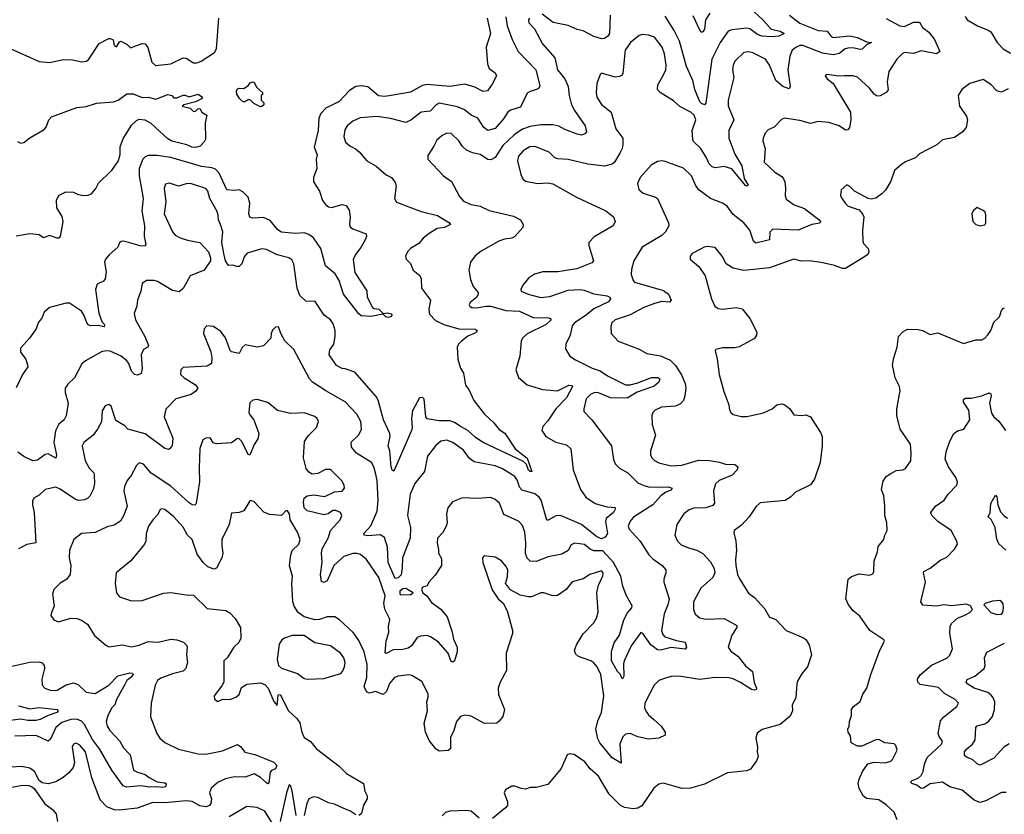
# Model space of a CAD drawing. Extents: x 2133461 to 2293071, y 753526 to 916327.
# Tile 283 of 459: x 2206947 to 2213443, y 870263 to 875506. Entities that reach past the tile are written whole.
import ezdxf

# ---------------------------------------------------------------- set-up
doc = ezdxf.new("R2010")
doc.units = 0

msp = doc.modelspace()

# ---------------------------------------------------------------- linework, layer by layer
at = {"layer": '0CON10XD'}
for points in [[(2211764.5, 875585), (2211852.7, 875502.7), (2211904.2, 875444.2), (2211965, 875429.6), (2211991.2, 875415), (2211955, 875397.1), (2211905, 875392.9), (2211845, 875397.6), (2211815, 875409.2), (2211765, 875444.7), (2211745, 875450.7), (2211645, 875438.9), (2211620.9, 875429.1), (2211569.6, 875355), (2211514.1, 875245), (2211474.1, 874955.9), (2211465, 874943.3), (2211445, 874952), (2211435, 874964.6), (2211400.6, 875045), (2211387.6, 875105), (2211347.1, 875197.1), (2211299.6, 875365), (2211265.2, 875435.2), (2211205, 875529.5)], [(2206885, 875316), (2207075, 875230), (2207145, 875224), (2207237, 875243), (2207295, 875242), (2207358.3, 875228.3), (2207387.7, 875232.3), (2207403.3, 875245), (2207472.3, 875347.7), (2207535, 875382.5), (2207545, 875382.5), (2207563, 875373), (2207570, 875335), (2207585, 875327.5), (2207605, 875360), (2207615, 875363.3), (2207654.3, 875344.3), (2207679.3, 875319.3), (2207755, 875348.8), (2207775, 875346.2), (2207792.9, 875322.9), (2207819.2, 875225), (2207843.4, 875203.4), (2207945, 875214.4), (2208025, 875254.2), (2208045, 875251.4), (2208095, 875222.1), (2208115, 875221.2), (2208145, 875232.1), (2208231.7, 875288.3), (2208245, 875313.8), (2208261.2, 875515)], [(2210030.6, 875515), (2210053.3, 875415), (2210025.3, 875325), (2210032.7, 875215), (2210044.2, 875184.2), (2210084.2, 875155), (2210094, 875135), (2210065, 875080), (2210033, 875037), (2210005, 875032.2), (2209950.5, 875060.5), (2209885, 875080.3), (2209785.8, 875064.2), (2209635, 875078.6), (2209605, 875071.2), (2209525, 875027.9), (2209384.4, 875004.4), (2209355, 874999.6), (2209315, 875002.7), (2209245, 875062.7), (2209205, 875069.7), (2209165, 875065.3), (2209122.3, 875037.7), (2209054.1, 874965.9), (2208968.2, 874921.8), (2208933.8, 874886.2), (2208920.4, 874855), (2208916.5, 874775), (2208890.8, 874665), (2208909.4, 874615), (2208903.3, 874585), (2208906.9, 874525), (2208886, 874465), (2208886, 874435), (2208924.4, 874374.4), (2208945, 874313.8), (2208967.5, 874285), (2208985, 874271.9), (2209005, 874266.9), (2209075, 874285.8), (2209100.5, 874280.5), (2209120, 874250), (2209126.8, 874203.2), (2209122.5, 874155), (2209128.3, 874138.3), (2209145, 874125.6), (2209232.3, 874092.3), (2209234.4, 874075), (2209226.9, 874053.1), (2209198, 874002), (2209163.1, 873956.9), (2209146.6, 873923.4), (2209158.7, 873838.7), (2209236.8, 873716.8), (2209240.6, 873675), (2209275, 873607.5), (2209285, 873600), (2209316.7, 873595), (2209345, 873567.5), (2209375, 873572.5), (2209400, 873565), (2209402.5, 873555), (2209396.7, 873545), (2209378.3, 873541.7), (2209364, 873545), (2209345, 873562.5), (2209265, 873548.2), (2209200.9, 873550.9), (2209185, 873564), (2209083.1, 873695), (2209055.2, 873785), (2209029.2, 873829.2), (2208965, 873882), (2208935.1, 873995.1), (2208885, 874067.5), (2208855, 874089.2), (2208825, 874098.6), (2208765, 874095.9), (2208675, 874103.9), (2208650.1, 874120.1), (2208600.3, 874180.3), (2208555, 874201), (2208485.5, 874195.5), (2208465, 874203.8), (2208459.5, 874225), (2208464.6, 874294.6), (2208454.4, 874334.4), (2208419.1, 874369.1), (2208395, 874384), (2208365, 874378.8), (2208315, 874382.9), (2208264, 874494), (2208240, 874520), (2208215, 874529.1), (2208146.8, 874536.8), (2207945, 874597.5), (2207855, 874609.6), (2207795, 874610.6), (2207775, 874601.4), (2207759.4, 874585), (2207735.4, 874525), (2207735.4, 874475), (2207760.9, 874325), (2207753.8, 874245), (2207771.2, 874145), (2207768, 874075), (2207780, 874025), (2207775, 874012), (2207742.7, 874012.7), (2207635, 874044.3), (2207617, 874043), (2207606.8, 874033.2), (2207595, 874003.8), (2207538, 873955), (2207513.8, 873925), (2207507.5, 873905), (2207517.3, 873842.7), (2207510.8, 873795), (2207499.7, 873780.3), (2207459.3, 873760.7), (2207446.4, 873725), (2207468.8, 873568.8), (2207490, 873515), (2207506.7, 873495), (2207505, 873478.8), (2207467, 873487), (2207415, 873485.8), (2207401.7, 873491.7), (2207390.3, 873505), (2207372.3, 873555), (2207355, 873583.3), (2207275, 873634.6), (2207253.3, 873635), (2207145, 873606), (2207108, 873575), (2207095, 873540), (2207069.2, 873505), (2207056, 873465), (2207012.9, 873405), (2206952.3, 873337.7), (2206952.1, 873312.1), (2206988, 873265), (2206999.5, 873229.5), (2207001.2, 873215), (2206966.2, 873165), (2206924.2, 873075.8)], [(2210153.8, 875525), (2210163.8, 875465), (2210196.5, 875375), (2210235.7, 875295), (2210353.6, 875175), (2210378.2, 875071.8), (2210374.6, 875055.4), (2210363.3, 875046.7), (2210315, 875032.7), (2210295, 875020), (2210252.1, 874927.9), (2210185, 874909.5), (2210165, 874893.1), (2210139.1, 874850.9), (2210085, 874787.7), (2210035, 874774.5), (2210010, 874795), (2209969.4, 874855), (2209925, 874876.9), (2209882.1, 874912.1), (2209835, 874930), (2209715, 874955.5), (2209695, 874944.4), (2209655, 874902.7), (2209595, 874896.2), (2209528, 874842), (2209495, 874827.1), (2209393.6, 874853.6), (2209305, 874867.2), (2209192.6, 874857.4), (2209145, 874837.1), (2209107.1, 874805), (2209091.8, 874778.2), (2209085.4, 874734.6), (2209097.5, 874697.5), (2209125, 874672.5), (2209163.7, 874653.7), (2209186, 874635), (2209238, 874575), (2209298.5, 874538.5), (2209365, 874481.9), (2209400, 874465), (2209425, 874431.2), (2209431.4, 874408.6), (2209420, 874325), (2209432.4, 874302.4), (2209595, 874240), (2209703.4, 874213.4), (2209783.3, 874165), (2209788.8, 874155), (2209749.2, 874135), (2209701.8, 874128.2), (2209648.9, 874095), (2209608.9, 874065), (2209581.6, 874028.4), (2209526.7, 873995), (2209506.4, 873973.6), (2209493.3, 873945), (2209497.5, 873925), (2209525, 873896.7), (2209543.2, 873853.2), (2209587.3, 873817.3), (2209595.5, 873795), (2209599.2, 873735), (2209657.5, 873655), (2209647.5, 873595), (2209651.7, 873561.7), (2209691.1, 873521.1), (2209745, 873494.5), (2209845, 873466.2), (2209955, 873464.2), (2209966, 873455), (2209962, 873445), (2209945.3, 873434.7), (2209905, 873418.6), (2209861.9, 873385), (2209842.9, 873365), (2209834.2, 873345), (2209838, 873265), (2209855.7, 873205.7), (2209875, 873172.5), (2209889.4, 873095), (2209910, 873065), (2209943, 872993), (2210013.6, 872903.6), (2210076.1, 872846.1), (2210111.3, 872801.3), (2210147.9, 872777.9), (2210215.6, 872675), (2210295, 872611.9), (2210326.1, 872523.9), (2210315, 872523.8), (2210305, 872533.3), (2210291.2, 872571.2), (2210270.2, 872590.2), (2210005, 872716.2), (2209955, 872748.2), (2209904.6, 872795), (2209860.1, 872820.1), (2209815, 872847.6), (2209785, 872858.1), (2209715, 872858.8), (2209635, 872872), (2209626.2, 872885), (2209615, 873002.5), (2209605, 873013.8), (2209585, 873011.2), (2209539.5, 872925), (2209532.2, 872875), (2209537.1, 872815), (2209532.2, 872795), (2209415, 872527.5), (2209405, 872533.8), (2209397.5, 872555), (2209390.2, 872660.2), (2209378.6, 872695), (2209390.5, 872755), (2209388.9, 872775), (2209346.8, 872865), (2209313.3, 872995), (2209299.3, 873019.3), (2209159.1, 873179.1), (2209095, 873202.9), (2209075, 873203.5), (2209037.8, 873225), (2208989.6, 873295), (2208993.6, 873326.4), (2209019.5, 873365), (2209029.5, 873415), (2209029.1, 873455), (2209015, 873500), (2208997.1, 873525), (2208956.9, 873556.9), (2208895.8, 873645.8), (2208835, 873649.2), (2208795.6, 873685), (2208778.2, 873735), (2208756, 873895), (2208741.7, 873921.7), (2208723.3, 873935), (2208645, 873954.5), (2208575, 873990.4), (2208545, 873994.6), (2208447.5, 873965), (2208428.8, 873941.2), (2208413.1, 873895), (2208395, 873877.5), (2208377.3, 873877.3), (2208355, 873886.7), (2208325, 873883.3), (2208304.5, 873914.5), (2208293.7, 873963.7), (2208281.1, 874035), (2208287.6, 874105), (2208272.4, 874155), (2208258, 874185), (2208257.7, 874215), (2208249.8, 874239.8), (2208201.5, 874325), (2208188.5, 874375), (2208175, 874391.1), (2208075, 874424.5), (2208045, 874423.5), (2207995, 874407.5), (2207935, 874427.5), (2207910, 874420), (2207900.5, 874395), (2207911.3, 874305), (2207900, 874225), (2207954.4, 874105), (2207972.9, 874085), (2208007, 874067), (2208055, 874050), (2208135, 874035.8), (2208194, 873975), (2208206.2, 873935), (2208206.2, 873915), (2208165, 873852.9), (2208073.1, 873815), (2208025, 873731.2), (2207998.8, 873711.2), (2207955, 873719.2), (2207857.4, 873777.4), (2207835, 873784.2), (2207785, 873785.8), (2207756, 873765), (2207745.8, 873715), (2207724.2, 873655), (2207720, 873615), (2207703, 873567), (2207710.5, 873525), (2207772.2, 873415), (2207798, 873355), (2207792.5, 873345), (2207765, 873330), (2207747.8, 873295), (2207754.6, 873205), (2207748.2, 873171.8), (2207725, 873159.5), (2207704.1, 873164.1), (2207685.7, 873185.7), (2207667.4, 873237.4), (2207654.7, 873254.7), (2207616.5, 873286.5), (2207545, 873318.5), (2207515, 873320.9), (2207486.7, 873313.3), (2207382, 873255), (2207357.5, 873235), (2207308.1, 873141.9), (2207265, 873101.9), (2207248.2, 873075), (2207246.7, 873045), (2207266.4, 872975), (2207255, 872892.5), (2207240, 872865), (2207205, 872838), (2207183.3, 872793.3), (2207172.5, 872715), (2207189.5, 872635), (2207185, 872612), (2207135, 872641.9), (2207115, 872635.8), (2207065, 872599.2), (2207035, 872594.4), (2206975, 872624.3), (2206935, 872652.5)], [(2212664.5, 875514.5), (2212755, 875464.6), (2212785, 875460), (2212845, 875490), (2212885, 875489.2), (2212904.6, 875454.6), (2212945, 875424.2), (2212982, 875375), (2213018.8, 875295), (2212995, 875280), (2212895, 875300), (2212845, 875282.5), (2212785, 875288.5), (2212768.6, 875281.4), (2212735, 875245.7), (2212681.4, 875165), (2212670.8, 875095), (2212678, 875042), (2212664.2, 875025.8), (2212625, 875003.3), (2212605, 875002), (2212585, 875013.8), (2212555, 875054.3), (2212475, 875125.8), (2212445, 875135.8), (2212390, 875135), (2212352.1, 875132.1), (2212275, 875143.3), (2212262.5, 875135), (2212273.8, 875115), (2212313.8, 875083.8), (2212428, 874895), (2212431.2, 874845), (2212421.9, 874795), (2212411.1, 874778.9), (2212395, 874776.7), (2212354.6, 874804.6), (2212285, 874826.5), (2212215, 874833.1), (2212165, 874821.4), (2212095, 874840), (2211994, 874856), (2211973.6, 874846.4), (2211925, 874796.2), (2211885, 874778.8), (2211865, 874756.7), (2211852, 874725), (2211849.2, 874705), (2211865.7, 874655), (2211858, 874565), (2211929.8, 874499.8), (2211975, 874471.4), (2211986.2, 874456.2), (2211994.5, 874435), (2212000, 874395), (2211996.7, 874345), (2212005, 874322.5), (2212058, 874285), (2212125, 874260), (2212221.2, 874185), (2212230, 874175), (2212226.1, 874163.9), (2212174.5, 874155.5), (2212083.4, 874116.6), (2211915.5, 874124.5), (2211895.5, 874104.5), (2211895, 874052.9), (2211805, 874031.3), (2211788.2, 874045), (2211765, 874116.2), (2211726, 874165), (2211655, 874221.2), (2211615, 874275.8), (2211585, 874295.7), (2211505, 874325.6), (2211431.2, 874381.2), (2211409.2, 874409.2), (2211380, 874475), (2211326, 874526), (2211205, 874570), (2211185, 874574.2), (2211155, 874569.2), (2211113, 874547), (2211041.1, 874465), (2211022.9, 874425), (2211032.9, 874385), (2211060.2, 874360.2), (2211142.5, 874335), (2211156, 874325), (2211227.5, 874165), (2211230, 874145), (2211207.5, 874105), (2211185, 874081.4), (2211054.2, 874005), (2210998.6, 873915), (2210982.8, 873857.2), (2210982.2, 873825), (2210994.4, 873785), (2211003.7, 873773.7), (2211195, 873718.8), (2211226.9, 873695), (2211245.5, 873654.5), (2211235, 873642.5), (2211185, 873645.3), (2211135, 873632.5), (2211065, 873606.4), (2210975, 873559.1), (2210875.3, 873524.7), (2210854.7, 873505.3), (2210847.7, 873482.3), (2210850, 873435), (2210895, 873384.3), (2211035, 873331.4), (2211085, 873302.2), (2211175, 873287.3), (2211239.1, 873259.1), (2211273, 873223), (2211313.1, 873163.1), (2211338.2, 873105), (2211342.7, 873075), (2211336.6, 873023.4), (2211326, 872994), (2211307.8, 872972.2), (2211275, 872956.7), (2211181.1, 872948.9), (2211140, 872930), (2211124, 872915), (2211117.5, 872895), (2211120.6, 872835), (2211142.9, 872765), (2211108.7, 872661.3), (2211109.4, 872635), (2211118.1, 872615), (2211135, 872598.1), (2211165, 872582.2), (2211245, 872563.1), (2211315, 872566.7), (2211425, 872599.1), (2211498.1, 872598.1), (2211565, 872587.3), (2211603.3, 872573.3), (2211665, 872570.9), (2211684.5, 872555), (2211681.2, 872535), (2211648.8, 872501.2), (2211562.5, 872465), (2211537.6, 872442.4), (2211523.7, 872396.3), (2211530.6, 872315), (2211520, 872300), (2211474.6, 872285.4), (2211395, 872283.8), (2211365, 872271.8), (2211330, 872245), (2211283.1, 872175), (2211270.6, 872105), (2211286.9, 872065), (2211311.2, 872041.2), (2211360, 872020), (2211415, 872005.4), (2211455, 871983.3), (2211505, 871928), (2211528.9, 871885), (2211534.4, 871855), (2211520, 871825), (2211440.6, 871755), (2211393.6, 871665), (2211393.1, 871615), (2211402.8, 871582.8), (2211435, 871559.4), (2211475, 871550), (2211595, 871555.4), (2211678.9, 871508.9), (2211679.4, 871495), (2211646.4, 871445), (2211620.8, 871365), (2211639.1, 871339.1), (2211685.2, 871305.2), (2211735, 871242.5), (2211782, 871205), (2211792.9, 871132.9), (2211808.8, 871095), (2211806.7, 871085), (2211795, 871081.2), (2211775, 871086), (2211703.1, 871133.1), (2211655, 871156.2), (2211625, 871162.7), (2211535, 871166.4), (2211435, 871152.3), (2211295, 871174.6), (2211245, 871171.5), (2211208.1, 871161.9), (2211165, 871145.6), (2211133.3, 871115), (2211071.4, 870995), (2211070.6, 870965), (2211080.7, 870940.7), (2211095, 870920), (2211131.7, 870888.3), (2211180, 870845), (2211206.2, 870805), (2211206, 870784), (2211165, 870766), (2211095, 870759.2), (2211025, 870774.2), (2210975, 870796), (2210945, 870791.2), (2210925.9, 870774.1), (2210906, 870725), (2210915, 870600), (2210855.6, 870635), (2210774.5, 870735), (2210761.5, 870761.5), (2210748.2, 870825), (2210761.2, 870878.8), (2210785.9, 870934.1), (2210801.6, 871045), (2210781.5, 871185), (2210757.8, 871235), (2210735, 871263.1), (2210716, 871276), (2210634, 871305), (2210615, 871322), (2210608.1, 871345), (2210624, 871386), (2210665.4, 871454.6), (2210734.6, 871525.4), (2210752.8, 871557.2), (2210763.7, 871596.3), (2210754.3, 871725.7), (2210767.1, 871775), (2210795.6, 871835.6), (2210797.5, 871855), (2210785, 871869.4), (2210709.2, 871845), (2210663.8, 871816.2), (2210592.9, 871797.1), (2210553.4, 871746.6), (2210495, 871707.5), (2210465, 871704), (2210405, 871724.2), (2210385, 871724.3), (2210325, 871698.6), (2210305, 871698.6), (2210249.5, 871709.5), (2210180, 871745), (2210175, 871760), (2210152.5, 871785), (2210165, 871830), (2210167.1, 871875), (2210155, 871900.8), (2210125, 871935.7), (2210085, 871958.9), (2210012.3, 871967.7), (2210001.2, 871955), (2210002, 871925), (2210064.1, 871744.1), (2210103.3, 871685), (2210136.7, 871655), (2210163.8, 871605), (2210198.8, 871475), (2210198.8, 871455), (2210157.5, 871325), (2210158.3, 871211.7), (2210116.2, 871135), (2210104, 871095), (2210106.4, 871053.6), (2210146.9, 870955), (2210135, 870907.5), (2210111.7, 870878.3), (2210095, 870864), (2210015, 870861.4), (2209925, 870909.4), (2209885, 870915.8), (2209855, 870908), (2209828.6, 870875), (2209811.4, 870815), (2209790.2, 870769.8), (2209788.8, 870695), (2209775, 870683.3), (2209715, 870678.6), (2209691.9, 870695), (2209649.2, 870749.2), (2209624.6, 870805), (2209616.7, 870865), (2209636.8, 870945), (2209632.5, 871005), (2209643.1, 871035), (2209642.9, 871057.1), (2209599.7, 871139.7), (2209535, 871177.5), (2209515, 871182.9), (2209445, 871174.2), (2209421.2, 871165), (2209386.9, 871125), (2209366.7, 871073.3), (2209345, 871053.1), (2209295, 871072.9), (2209255, 871061.4), (2209237.9, 871067.9), (2209219.4, 871105), (2209237.5, 871165), (2209240.4, 871250.4), (2209221.1, 871335), (2209185, 871410), (2209149.9, 871459.9), (2209056.8, 871546.8), (2209025.5, 871565.5), (2208975, 871565.6), (2208925, 871547.9), (2208895, 871545.3), (2208824.2, 871565), (2208784.7, 871594.7), (2208757.7, 871635), (2208748.7, 871665), (2208742.8, 871785), (2208747.6, 871835), (2208728.3, 871901.7), (2208735.7, 871975), (2208745, 872003.3), (2208788.9, 872045), (2208796.8, 872075), (2208780.3, 872125), (2208732.5, 872205), (2208727.1, 872245), (2208715, 872264.2), (2208704, 872265), (2208675, 872234.2), (2208595, 872240.6), (2208557, 872257), (2208495, 872324), (2208475, 872333.8), (2208465, 872330), (2208425, 872266.2), (2208395.9, 872254.1), (2208345, 872250), (2208329.6, 872175), (2208281.5, 872075), (2208280.5, 872035), (2208288.6, 871985), (2208281.4, 871955), (2208245, 871886.7), (2208229.2, 871880.8), (2208188.8, 871895), (2208157.1, 871925), (2208118.6, 871978.6), (2208085.6, 872075), (2208053.6, 872103.6), (2208025, 872157.5), (2207965.3, 872225.3)], [(2210310, 875515), (2210303.8, 875505), (2210305.6, 875485), (2210344.7, 875444.7), (2210396.6, 875346.6), (2210477.1, 875255), (2210494.6, 875175)], [(2210842.7, 875535), (2210838.5, 875415), (2210826, 875394), (2210805, 875381.4), (2210785, 875380.6), (2210735, 875394.6), (2210665, 875432.1), (2210625, 875441.8), (2210565, 875468.2), (2210467.5, 875487.5), (2210395, 875542.9)], [(2211500.6, 875549.4), (2211471.8, 875505), (2211466.1, 875443.9), (2211455, 875423.8), (2211445, 875423.8), (2211435, 875435.8), (2211390.9, 875530.9)], [(2212025.9, 875535.9), (2212095, 875483.1), (2212215, 875434.7), (2212275, 875429.5), (2212301.3, 875395), (2212315, 875388), (2212425, 875398.3), (2212475, 875387.8), (2212535, 875359.4)], [(2213185, 875527.5), (2213198, 875505), (2213266.7, 875465), (2213337.5, 875437.5), (2213353.8, 875425), (2213396.2, 875355), (2213435, 875314.2), (2213485, 875284.2)], [(2212535, 875359.4), (2212566.7, 875355), (2212535, 875340.6), (2212505, 875310.4), (2212491.8, 875308.2), (2212445, 875321.2), (2212411, 875319), (2212388.9, 875311.1), (2212355, 875283.8), (2212315, 875273.8), (2212244.4, 875285), (2212115, 875334.7), (2212095, 875335.3), (2212067.3, 875322.7), (2212044.6, 875305), (2212028.9, 875265), (2212016.1, 875175), (2212031.4, 875065), (2212025, 875048.8), (2211982.9, 875065), (2211936.7, 875105), (2211894.6, 875205), (2211867.8, 875245), (2211785, 875288.2), (2211755, 875294.5), (2211725, 875288.9), (2211665, 875231.4), (2211653.5, 875206.5), (2211649.6, 875175), (2211658.2, 875125), (2211622.1, 874975), (2211622, 874938), (2211658.8, 874845), (2211625.5, 874775), (2211625.6, 874725), (2211665, 874618), (2211712.5, 874542.5), (2211727.1, 874457.1), (2211754, 874415), (2211745, 874407.5), (2211735, 874410.9), (2211645, 874522.7), (2211595, 874537.5), (2211535, 874527.5), (2211515, 874535.6), (2211495.6, 874555), (2211479.6, 874595), (2211442.3, 874655), (2211393, 874703), (2211387.5, 874715), (2211384, 874775), (2211407.5, 874845), (2211396.2, 874875), (2211375, 874895.4), (2211303.2, 874933.2), (2211260.7, 874970.7), (2211172.5, 875025), (2211155.7, 875045), (2211156.7, 875075), (2211192.3, 875137.7), (2211209.3, 875175), (2211213.2, 875205), (2211201.4, 875281.4), (2211186.6, 875325), (2211135, 875390.6), (2211095, 875404.3), (2211055, 875407.5), (2211035, 875402), (2210976.7, 875355), (2210941.5, 875305), (2210927, 875153), (2210921.2, 875138.8), (2210905, 875130), (2210875, 875126.9), (2210785, 875152.5), (2210776.1, 875143.9), (2210755.5, 875084.5), (2210751.1, 875025), (2210756, 874995), (2210785, 874946.7), (2210850, 874895), (2210880.8, 874785), (2210926.5, 874725), (2210927.3, 874682.7), (2210921.8, 874655), (2210907.1, 874625), (2210871.1, 874565), (2210857.1, 874552.9), (2210805, 874540), (2210695, 874551.8), (2210567, 874583), (2210496.8, 874586.8), (2210478.8, 874595), (2210440.9, 874630.9), (2210345, 874670), (2210313.4, 874666.6), (2210268.5, 874641.5), (2210238.9, 874605), (2210232.2, 874575), (2210254.1, 874484.1), (2210266.7, 874455), (2210285, 874440), (2210364.5, 874424.5), (2210435, 874430), (2210465, 874422), (2210620, 874335), (2210815, 874245.7), (2210865.6, 874205.6), (2210876, 874175), (2210863.8, 874145), (2210737, 874073), (2210701.2, 874035), (2210701.2, 874015), (2210733.8, 873915), (2210721.7, 873901.7), (2210622.3, 873862.3), (2210497.4, 873842.6), (2210398.6, 873841.4), (2210343.4, 873826.6), (2210305, 873800), (2210267.1, 873755), (2210254.2, 873725), (2210256.7, 873715), (2210302, 873695), (2210385, 873673.1), (2210445, 873678.8), (2210565, 873721.9), (2210645, 873724.6), (2210671.2, 873721.2), (2210735, 873696.2), (2210823.9, 873683.9), (2210840.8, 873675), (2210845.6, 873665), (2210832.2, 873645), (2210735, 873597.3), (2210685, 873555.3), (2210607.5, 873505), (2210591.9, 873485), (2210578.6, 873425), (2210550.6, 873365), (2210548.6, 873335), (2210576.2, 873285), (2210615, 873262), (2210725, 873206.5), (2210777.9, 873187.9), (2210825, 873156.6), (2210945, 873096.3), (2210975, 873096.9), (2211025, 873108.9), (2211115, 873145.8), (2211157.5, 873145), (2211170.6, 873135), (2211163.5, 873115), (2211132.6, 873087.4), (2211021.2, 873048.8), (2210955, 873008.7), (2210845, 873010.2), (2210765, 873043.1), (2210745, 873045.2), (2210715, 873034.5), (2210684.4, 873005), (2210668.3, 872938.3), (2210670.2, 872920.2), (2210721.9, 872865), (2210852.2, 872695), (2210865, 872603.3), (2210877.1, 872575), (2210905, 872545.7), (2210959.2, 872515), (2211025, 872450), (2211065, 872432.7), (2211105, 872421.8), (2211225, 872424.5), (2211251.4, 872415), (2211245, 872402.5), (2211210.9, 872389.1), (2211177.5, 872365), (2211125.3, 872304.7), (2210996, 872224), (2210975, 872197.5), (2210961.5, 872165), (2210967.5, 872145), (2211040.9, 872065), (2211097.8, 871975), (2211125, 871947.5), (2211187.1, 871905), (2211210.8, 871875), (2211211.4, 871855), (2211196.9, 871815), (2211196.5, 871795), (2211231.5, 871685), (2211224.5, 871645), (2211200.4, 871585), (2211181.4, 871475), (2211189.5, 871449.5), (2211203.5, 871433.5), (2211279.9, 871409.9), (2211337.8, 871397.8), (2211345.6, 871365), (2211338.2, 871351.8), (2211245, 871363.1), (2211175, 871346.5), (2211155, 871347.5), (2211110.3, 871380.3), (2211059.4, 871455), (2211045, 871461.4), (2210982.2, 871375), (2210935.5, 871275), (2210930.8, 871255), (2210933.3, 871175), (2210925, 871155.8), (2210920.6, 871160.6), (2210911.5, 871185), (2210891.1, 871205), (2210852.5, 871275), (2210852.3, 871337.7), (2210870.5, 871395), (2210903.6, 871445), (2210933.3, 871546.7), (2210956.9, 871593.1), (2210986, 871625), (2210988.8, 871638.8), (2210947.9, 871707.9), (2210927.3, 871767.3), (2210913.5, 871835), (2210865.1, 871925.1), (2210795, 872000.3), (2210735, 872000.4), (2210711.2, 872011.2), (2210673.2, 872043.2), (2210608, 872052), (2210585, 872040), (2210565, 872004.2), (2210525, 871978.6), (2210435, 871960.9), (2210355, 871929.7), (2210315, 871932.7), (2210295, 871952.2), (2210283.4, 871983.4), (2210286.5, 872055), (2210279.6, 872125), (2210265, 872168), (2210237.8, 872197.8), (2210140.8, 872240.8), (2210113.3, 872315), (2210085, 872340), (2210055, 872353.8), (2209965, 872346.2), (2209869.3, 872350.7), (2209803.3, 872325), (2209772, 872285), (2209764.3, 872245), (2209766.9, 872185), (2209760.8, 872165), (2209738.7, 872121.3), (2209704.4, 872085), (2209701.8, 872055), (2209709.4, 872010.6), (2209710, 871985), (2209729.7, 871949.7), (2209730, 871905), (2209689.1, 871840.9), (2209646.2, 871795), (2209635, 871770), (2209605, 871761.2), (2209598, 871745), (2209606.2, 871725), (2209633.4, 871703.4), (2209665, 871659.2), (2209725, 871615.8), (2209766.7, 871565), (2209800, 871465), (2209808.6, 871418.6), (2209832.9, 871365), (2209833.1, 871335), (2209816.7, 871275), (2209805, 871265.8), (2209795, 871270), (2209774.5, 871325), (2209709.4, 871399.4), (2209661.5, 871431.5), (2209635, 871441.5), (2209591.7, 871438.3), (2209570, 871430), (2209531.5, 871375), (2209510, 871360), (2209475, 871350.9), (2209412.1, 871347.9), (2209365, 871324.6), (2209357.5, 871327.5), (2209364.6, 871405.4), (2209383.8, 871465), (2209380, 871505), (2209389.4, 871545), (2209385, 871558.8), (2209355.4, 871615.4), (2209350, 871655), (2209358.5, 871705), (2209317.1, 871825), (2209235, 871942.9), (2209196.1, 871976.1), (2209174.5, 871984.5), (2209145.4, 871984.6), (2209085, 871964.5), (2209020.8, 871905), (2208975, 871804), (2208955, 871792), (2208939.5, 871799.5), (2208931.2, 871845), (2208943.4, 871925), (2208939.3, 871985), (2208943.9, 872015), (2208983.5, 872085), (2208997.5, 872135), (2209062, 872205), (2209072, 872235), (2209064.1, 872254.1), (2209033, 872267), (2209013, 872267), (2208982.5, 872245), (2208955, 872238), (2208844.5, 872264.5), (2208825, 872284), (2208820, 872325), (2208825, 872348.8), (2208844.5, 872365), (2208885, 872371), (2208959.7, 872360.3), (2209025, 872391.3), (2209075.9, 872394.1), (2209089.2, 872415), (2209088.6, 872435), (2209073.6, 872463.6), (2208997.9, 872537.9), (2208965, 872536.9), (2208915, 872511.9), (2208877.7, 872507.7), (2208855, 872519.2), (2208837.8, 872545), (2208820, 872615), (2208827, 872723), (2208849.7, 872760.3), (2208905.4, 872814.6), (2208918.1, 872855), (2208910.8, 872875), (2208895, 872886.7), (2208825, 872911.9), (2208735, 872907.5), (2208647.7, 872927.7), (2208585, 872979.2), (2208515, 873000.8), (2208485, 872996), (2208465, 872976.7), (2208459.4, 872915), (2208465, 872898.8), (2208491.4, 872865), (2208524, 872775), (2208518.8, 872741.2), (2208495, 872702.5), (2208465, 872633.3), (2208455, 872637.5), (2208412.7, 872722.7), (2208395, 872741.2), (2208385, 872743.3), (2208345, 872713.5), (2208245, 872707.8), (2208223.1, 872713.1), (2208205, 872746.2), (2208175, 872743.8), (2208156.1, 872733.9), (2208135.9, 872675.9), (2208130.7, 872549.3), (2208134, 872456), (2208112.5, 872315), (2208105, 872302), (2208085, 872304.4), (2208065, 872316.9), (2207945, 872426.8), (2207815, 872513.3), (2207765, 872573.8), (2207735, 872581.2), (2207718, 872565), (2207682, 872498), (2207655.4, 872464.6), (2207637.9, 872425), (2207634.5, 872395), (2207655.6, 872295), (2207633.8, 872236.2), (2207613.2, 872196.8), (2207570.3, 872169.7), (2207525, 872159.4), (2207445, 872122.2), (2207355, 872115.6), (2207303.4, 872076.6), (2207276.5, 872005), (2207274.6, 871954.6), (2207285.6, 871905), (2207281.4, 871845), (2207258, 871815), (2207215, 871787.5), (2207173.1, 871745), (2207164.4, 871715), (2207175.7, 871635), (2207156.2, 871595), (2207153.6, 871573.6), (2207172.5, 871545), (2207202.7, 871532.7), (2207285, 871555.8), (2207324.3, 871554.3), (2207355, 871544.2), (2207395, 871518), (2207441.7, 871441.7), (2207515, 871378.8), (2207535, 871368.8), (2207625, 871381.4), (2207685, 871367.8), (2207735, 871378.5), (2207795, 871402.1), (2207861.5, 871398.5), (2207945, 871418.1), (2207985, 871413.3), (2208027.6, 871397.6), (2208047.9, 871377.9), (2208052.9, 871365), (2208047.3, 871315), (2208055.4, 871265), (2208042.5, 871225), (2208025, 871206.5), (2207955, 871188.9), (2207878.9, 871161.1), (2207855.6, 871145), (2207840.6, 871115), (2207815.6, 870995), (2207811.1, 870905), (2207853.1, 870795), (2207872, 870765), (2207905, 870737.1), (2207995, 870692.9), (2208125, 870660.8), (2208175, 870659.4), (2208285, 870681.8), (2208385, 870722.5), (2208405, 870711.2), (2208433.7, 870673.7), (2208497.6, 870657.6), (2208565, 870630.4), (2208625, 870607.7), (2208643.4, 870585), (2208635, 870563.1), (2208609.1, 870550.9), (2208600, 870540), (2208592, 870468), (2208585, 870464), (2208575, 870469.4), (2208535, 870505.5), (2208495, 870529.2), (2208435, 870506.9), (2208365, 870509.5), (2208305, 870496.5), (2208255.8, 870475), (2208210.6, 870435), (2208200.5, 870405), (2208211.8, 870365), (2208209.3, 870335), (2208198.8, 870321.2), (2208177.2, 870312.8), (2208135, 870319.6), (2208085, 870347.1), (2208045, 870352.3), (2207905, 870339.2), (2207825, 870340.3), (2207722.6, 870302.6), (2207605, 870290.4), (2207573.3, 870293.3), (2207522.3, 870312.3), (2207477.4, 870357.4), (2207423.9, 870503.9)], [(2210494.6, 875175), (2210544.5, 875115), (2210565.5, 875065), (2210572.5, 875005), (2210588.7, 874945), (2210607.4, 874907.4), (2210677.1, 874805), (2210685.8, 874765), (2210675, 874752), (2210655, 874744.2), (2210625, 874750), (2210545, 874780.5), (2210505, 874803.1), (2210465, 874811.4), (2210385, 874812.7), (2210315, 874801.3), (2210265, 874783.8), (2210209.1, 874745), (2210133.9, 874675), (2210085, 874595.6), (2210055, 874581.9), (2210035, 874584.4), (2209985, 874615.7), (2209935, 874626.9), (2209895, 874645.6), (2209869.6, 874669.6), (2209845, 874707.1), (2209795, 874755.6), (2209765, 874756.4), (2209735, 874741.5), (2209700.1, 874709.9), (2209679.1, 874670.9), (2209640.9, 874609.1), (2209640.8, 874585), (2209743.3, 874475), (2209797.3, 874437.3), (2209849.5, 874339.5), (2209875, 874307.5), (2209925.4, 874285.4), (2209986.2, 874275), (2210045, 874246.5), (2210205, 874208.5), (2210252, 874185), (2210270, 874155), (2210266, 874135), (2210213.3, 874075), (2210195, 874064.4), (2210145, 874057.7), (2210108, 874045), (2209991.3, 873978.7), (2209951.3, 873948.7), (2209921.4, 873905), (2209911.4, 873855), (2209920.9, 873790.9), (2209940, 873745), (2209972, 873705), (2209972.5, 873695), (2209962.5, 873675), (2209920.3, 873639.7), (2209912, 873625), (2209916.2, 873615), (2209933.3, 873605), (2209973.4, 873606.6), (2210025, 873615.9), (2210055, 873614.7), (2210155, 873586.6), (2210245, 873581.8), (2210335, 873540), (2210437.6, 873537.6), (2210448, 873535), (2210454.2, 873525), (2210420, 873495), (2210295, 873432.7), (2210264.4, 873405), (2210256.9, 873385), (2210246, 873285), (2210220, 873195), (2210237.5, 873145), (2210295, 873096.7), (2210396.6, 873066.6), (2210495, 873056.7), (2210570, 873095), (2210593.1, 873093.1), (2210595.5, 873085), (2210555, 873010), (2210485, 872938.9), (2210431.6, 872858.4), (2210397.8, 872822.2), (2210392, 872795), (2210418, 872755), (2210485, 872717.8), (2210555, 872700), (2210583.8, 872675), (2210599.4, 872535), (2210647.5, 872405), (2210681.5, 872355), (2210743.3, 872313.3), (2210822.6, 872292.6), (2210875, 872286.5), (2210876.9, 872276.9), (2210864.6, 872255), (2210815.8, 872215), (2210812.6, 872195), (2210825.7, 872115), (2210809.3, 872090.7), (2210785, 872079.5), (2210755, 872094.5), (2210655, 872175.2), (2210515, 872234.6), (2210485, 872233.1), (2210435, 872204), (2210425, 872203.8), (2210387.9, 872335), (2210375, 872355.3), (2210346.2, 872376.2), (2210262.2, 872402.2), (2210245, 872422), (2210231.8, 872465), (2210215, 872491.1), (2210131.7, 872541.7), (2210085, 872561.5), (2209945, 872588.5), (2209915, 872610), (2209875.5, 872665), (2209805, 872715.6), (2209765, 872731.5), (2209726.3, 872723.7), (2209693, 872697), (2209638.1, 872625), (2209617.8, 872525), (2209553.8, 872446.2), (2209523.3, 872375), (2209505.3, 872235), (2209526.1, 872155), (2209523.4, 872085), (2209473.6, 871955), (2209470.4, 871889.6), (2209465, 871842.7), (2209445, 871822.3), (2209425, 871818.2), (2209378.8, 871925), (2209374.6, 872025), (2209355, 872088.6), (2209326, 872106), (2209245, 872100.6), (2209220, 872105), (2209216.9, 872115), (2209263, 872167), (2209306.4, 872263.6), (2209312.4, 872335), (2209305.3, 872465), (2209295.3, 872515.3), (2209284.5, 872555), (2209268.1, 872585), (2209170, 872645), (2209136.2, 872685), (2209135, 872717.5), (2209185, 872767.1), (2209201.8, 872805), (2209197.5, 872855), (2209172.6, 872902.6), (2209094.3, 872985), (2208966.8, 873056.8), (2208878.6, 873115), (2208859.4, 873135), (2208755, 873330), (2208696.4, 873386.4), (2208670, 873435), (2208655, 873480), (2208635, 873477.5), (2208615, 873457.5), (2208606.2, 873435), (2208604.2, 873405), (2208556.9, 873353.1), (2208514.5, 873344.5), (2208435, 873361.2), (2208415, 873343.8), (2208395, 873303.3), (2208345, 873313.8), (2208335, 873322), (2208305, 873407.1), (2208275, 873448.9), (2208225, 873482), (2208182.5, 873485), (2208164.1, 873465.9), (2208160, 873435), (2208208.1, 873315), (2208215.8, 873274.2), (2208211.7, 873238.3), (2208185, 873218.6), (2208025, 873211.2), (2208010.8, 873195), (2208008, 873165), (2208032.5, 873142.5), (2208106.4, 873096.4), (2208122, 873075), (2208108.8, 873055), (2208078, 873032), (2207978, 873005), (2207911.4, 872935), (2207901.1, 872885), (2207958.1, 872745), (2207953, 872697), (2207945, 872680), (2207930.5, 872669.5), (2207905, 872675.7), (2207775, 872773.2), (2207660, 872805), (2207641.2, 872825), (2207582.1, 872862.1), (2207550, 872955), (2207535, 872966.7), (2207512.3, 872957.7), (2207492, 872925), (2207487.4, 872852.6), (2207461.2, 872805), (2207432, 872765), (2207371.4, 872715), (2207359.4, 872695), (2207379.4, 872595), (2207406.9, 872545), (2207435.4, 872515.4), (2207438.1, 872501.9), (2207440.6, 872445), (2207431.4, 872405), (2207409.1, 872360.9), (2207394.3, 872345.7), (2207375, 872337.5), (2207336.8, 872333.2), (2207315, 872340.5), (2207215, 872408.1), (2207185, 872421.4), (2207115, 872405.7), (2207075, 872367.5), (2207041.4, 872348.6), (2207031.4, 872328.6), (2207030.8, 872305), (2207041.9, 872255), (2207053.3, 872055), (2206995, 872042.5), (2206940, 872015)], [(2208535, 874930), (2208493, 874953), (2208467, 874977), (2208455, 874977.5), (2208427.5, 874962.5), (2208415, 874967.5), (2208396.7, 874985), (2208380.8, 875015), (2208378.6, 875035), (2208385, 875048.8), (2208395, 875053.8), (2208425, 875052.5), (2208455, 875072.5), (2208469.3, 875090.7), (2208485, 875096), (2208495, 875092.5), (2208510.7, 875060.7), (2208550, 875025), (2208548.3, 875011.7), (2208540, 875005), (2208540, 874975), (2208557, 874957), (2208557.5, 874945), (2208545, 874932.5), (2208535, 874930)], [(2213469.6, 875050.4), (2213425, 875028.6), (2213395, 875037.5), (2213355, 875078.6), (2213305, 875110.6), (2213215, 875084), (2213164, 875045), (2213139.2, 875005), (2213148.6, 874935), (2213195, 874870), (2213200.8, 874845), (2213192, 874795), (2213166.4, 874763.6), (2213115, 874729.4), (2213035, 874712.5), (2212998.9, 874681.1), (2212885, 874620), (2212856.7, 874595), (2212795, 874570), (2212767.6, 874552.4), (2212719.5, 874510.5), (2212695, 874440), (2212658.8, 874381.2), (2212634.3, 874355.7), (2212595, 874328.8), (2212565, 874322), (2212545, 874326.2), (2212455, 874373.8), (2212425, 874406.2), (2212405, 874416.2), (2212366.1, 874383.9), (2212363.3, 874345), (2212369.5, 874329.5), (2212392.5, 874295), (2212414, 874275), (2212485, 874250.8), (2212510.3, 874220.3), (2212515.7, 874205), (2212507.1, 874115), (2212510, 874045), (2212515, 874030), (2212546.2, 873995), (2212550, 873975), (2212543, 873957), (2212527.5, 873945), (2212395.4, 873864.6), (2212375, 873864.4), (2212322.5, 873885), (2212235, 873902.9), (2212155, 873915.6), (2212105, 873911.8), (2212055, 873925.6), (2211895, 873868.5), (2211725, 873850), (2211655, 873866.7), (2211607.5, 873895), (2211581.4, 873945), (2211535, 874002), (2211485, 874009.4), (2211463.3, 874005), (2211439.3, 873990.7), (2211385, 873964), (2211370.8, 873945), (2211370, 873925), (2211427.7, 873877.7), (2211468.8, 873815), (2211510.8, 873665), (2211534, 873615), (2211555, 873600.8), (2211585, 873595.8), (2211675, 873607.5), (2211715, 873598.8), (2211764.2, 873534.2), (2211810, 873445), (2211807.5, 873425), (2211795, 873403.3), (2211695, 873347.8), (2211665, 873341.5), (2211585, 873340.8), (2211541.2, 873328.8), (2211535, 873320), (2211550, 873265), (2211562.2, 873165), (2211592, 873052), (2211626, 872965), (2211631.2, 872931.2), (2211641.2, 872911.2), (2211655, 872900), (2211707.7, 872887.7), (2211745, 872887.5), (2211855, 872911.1), (2211912.7, 872937.3), (2211942, 872965), (2211975, 872971.5), (2211996, 872965), (2212028.3, 872938.3), (2212055, 872898), (2212105, 872893.8), (2212135, 872898.8), (2212165.7, 872885.7), (2212231.1, 872781.1), (2212241.5, 872755), (2212241.8, 872695), (2212229.1, 872585), (2212191.9, 872475), (2212165, 872437.5), (2212065, 872388), (2212033.9, 872356.1), (2211997.3, 872332.7), (2211833, 872317), (2211805, 872291.2), (2211760, 872225), (2211708.9, 872171.1), (2211662, 872135), (2211659.3, 872119.3), (2211672.9, 872065), (2211677.5, 872005), (2211669.3, 871945), (2211671.3, 871905), (2211682.7, 871845), (2211696.6, 871816.6), (2211755, 871721.2), (2211795, 871693.3), (2211861.5, 871621.5), (2211895, 871563.8), (2211935, 871547.5), (2212005, 871476.2), (2212115, 871430), (2212135, 871416.2), (2212155, 871380), (2212172.3, 871315), (2212145, 871236.7), (2212110, 871195), (2212080.8, 871145), (2212074.2, 871125), (2212068.7, 871031.3), (2212044.5, 870985), (2212045.4, 870944.6), (2212029.8, 870910.2), (2211965, 870854.5), (2211845, 870822), (2211812.7, 870797.3), (2211803.8, 870765), (2211816, 870705), (2211813.3, 870675), (2211820, 870645), (2211808.8, 870615), (2211769.7, 870560.3), (2211745, 870549.2), (2211616.2, 870536.2), (2211465, 870460.9), (2211372.5, 870435), (2211315, 870433.6), (2211195, 870467.1), (2211165, 870460.8), (2211130.8, 870435), (2211051, 870319), (2211025, 870302.5), (2210995, 870298.2), (2210937.9, 870307.9), (2210910.7, 870320.7), (2210836.9, 870395), (2210766.9, 870515), (2210711.7, 870561.7), (2210675, 870610), (2210605, 870656.7), (2210575, 870662.5), (2210560, 870655), (2210518.8, 870565), (2210431.7, 870458.3), (2210355, 870438.6), (2210315, 870438.6), (2210285, 870428.6), (2210256.4, 870433.6), (2210215, 870448.8), (2210195, 870448.8), (2210153.3, 870425), (2210144, 870405), (2210165.6, 870345), (2210165, 870321.2), (2210152.9, 870305), (2210066.7, 870235)], [(2206931.9, 874701.9), (2206955, 874691.5), (2206975, 874695.6), (2207014.2, 874725.8), (2207109.6, 874780.4), (2207122.6, 874797.4), (2207140, 874845), (2207156.7, 874865), (2207325, 874925.6), (2207386.4, 874933.6), (2207454.1, 874955.9), (2207567, 874963), (2207596.7, 874975), (2207653.9, 875016.1), (2207695, 875015.6), (2207755, 874993.3), (2207795.7, 874995.7), (2207845, 874982), (2207925, 875012.5), (2207950, 875005), (2207965, 874990), (2207985, 874990), (2208025, 875006.9), (2208037.8, 875007.8), (2208065, 874996.7), (2208125, 875014), (2208152.5, 874995), (2208146, 874984), (2208107, 874963), (2208030, 874945), (2208020, 874935), (2208071.7, 874921.7), (2208095, 874900), (2208108.3, 874901.7), (2208121.7, 874918.3), (2208135, 874920), (2208150, 874895), (2208182.5, 874875), (2208170, 874825), (2208173, 874717), (2208165, 874698.8), (2208137.6, 874672.4), (2208106.9, 874663.1), (2208085, 874664.6), (2208049.5, 874679.5), (2207950, 874705), (2207925, 874720.5), (2207815, 874821.5), (2207775, 874842.5), (2207733.5, 874846.5), (2207715, 874837.5), (2207681.4, 874805), (2207630.6, 874725), (2207608.5, 874665), (2207607.9, 874615), (2207596, 874574), (2207550.9, 874509.1), (2207464, 874425), (2207448.8, 874395), (2207416, 874355), (2207397.5, 874345), (2207365.4, 874344.6), (2207335, 874350.4), (2207304.6, 874364.6), (2207248.8, 874368.8), (2207205.5, 874345), (2207187.1, 874315), (2207191.1, 874265), (2207225, 874206.7), (2207231.9, 874175), (2207213.8, 874075), (2207205, 874064), (2207195, 874064), (2207145, 874082), (2207105, 874067.5), (2207075, 874086.7), (2207015, 874092.9), (2206925, 874077.5)], [(2213285, 874146.7), (2213315, 874152.5), (2213322.5, 874165), (2213322.5, 874215), (2213316.7, 874235), (2213305, 874247.5), (2213265, 874267.5), (2213237.5, 874245), (2213228.8, 874225), (2213236.7, 874175), (2213255, 874153.8), (2213285, 874146.7)], [(2212735.9, 870225.9), (2212716.8, 870276.8), (2212665, 870325.8), (2212615, 870359.2), (2212535, 870367.5), (2212512.9, 870385), (2212485, 870433.3), (2212479.4, 870465), (2212485.6, 870494.4), (2212508, 870545), (2212544, 870595), (2212585, 870605.8), (2212657.7, 870602.3), (2212695, 870613.3), (2212706.7, 870625), (2212737.5, 870685), (2212727, 870717), (2212717, 870727), (2212655, 870733.8), (2212615, 870756.7), (2212595, 870754.3), (2212503, 870713), (2212475, 870713.3), (2212433.3, 870735), (2212429.7, 870779.7), (2212413.8, 870805), (2212410, 870825), (2212420, 870845), (2212422, 870875), (2212436.2, 870915), (2212436.2, 870955), (2212448.8, 870975), (2212492.5, 871007.5), (2212510.8, 871055), (2212536.7, 871095), (2212562, 871185), (2212622.5, 871345), (2212652.5, 871405), (2212647.5, 871415), (2212556, 871475), (2212489.4, 871569.4), (2212446.2, 871606.2), (2212415, 871644), (2212396.9, 871685), (2212414.2, 871815), (2212435, 871832), (2212485, 871848.6), (2212555, 871840), (2212575, 871848.8), (2212582.5, 871865), (2212584, 871935), (2212605.8, 871995), (2212611.1, 872028.9), (2212648.6, 872075), (2212654.2, 872105), (2212670.8, 872135), (2212669.2, 872185), (2212654.3, 872234.3), (2212655.8, 872295), (2212647.5, 872365), (2212633.8, 872405), (2212645, 872460), (2212665, 872492.5), (2212695, 872512.5), (2212729.5, 872530.5), (2212775, 872536.7), (2212792.5, 872545), (2212825.9, 872594.1), (2212830, 872645), (2212824, 872705), (2212756, 872805), (2212734, 872895), (2212734, 872935), (2212751.2, 873035), (2212756, 873055), (2212752, 873085), (2212723.3, 873143.3), (2212706.6, 873226.6), (2212713.5, 873275), (2212735.6, 873345), (2212744.3, 873415), (2212773, 873447), (2212805, 873462.9), (2212875, 873461.9), (2212904.3, 873454.3), (2212955, 873428.8), (2213005, 873438.8), (2213175, 873370), (2213255, 873392.5), (2213295, 873393.3), (2213315, 873403.8), (2213334.3, 873425.7), (2213354.5, 873455.5), (2213375, 873510), (2213411.2, 873545), (2213425, 873586.7), (2213435, 873601.2), (2213445, 873604)], [(2213455, 870407.1), (2213425, 870405.7), (2213326.3, 870353.7), (2213285, 870341.4), (2213245, 870356.9), (2213165, 870421.5), (2213085, 870444.5), (2213035, 870474.4), (2212955, 870463.9), (2212910, 870435), (2212895, 870432.9), (2212867.1, 870455), (2212832.5, 870465), (2212825.6, 870475), (2212835.8, 870485), (2212875, 870500.6), (2212895, 870519.2), (2212908.4, 870545), (2212916.2, 870593.8), (2212933.4, 870636.6), (2213029.5, 870725), (2213035.6, 870745), (2213013.6, 870775), (2213007.9, 870795), (2213021.4, 870878.6), (2213044, 870906), (2213131.2, 870975), (2213142, 870995), (2213119.8, 871019.8), (2213049.4, 871059.4), (2213008.5, 871098.5), (2212888.9, 871118.9), (2212872, 871135), (2212870, 871155), (2212887.3, 871182.7), (2212963.8, 871246.2), (2213065, 871292.9), (2213085, 871312.9), (2213101.4, 871355), (2213084.4, 871455), (2213085.7, 871504.3), (2213096.2, 871525), (2213135, 871556.2), (2213183.9, 871576.1), (2213216.1, 871593.9), (2213232.5, 871615), (2213219.3, 871639.3), (2213195, 871650), (2213095, 871639.2), (2213045, 871644.3), (2212995, 871635.6), (2212905, 871642), (2212892, 871665), (2212923.3, 871795), (2212910, 871855), (2212912.5, 871865), (2212955, 871887.8), (2213025, 871940.8), (2213065, 871959.2), (2213115, 872012.5), (2213134.2, 872045), (2213130.8, 872065), (2213092.5, 872135), (2213003.9, 872193.9), (2212964.4, 872234.4), (2212958.8, 872255), (2212990, 872295), (2213047.1, 872335), (2213074, 872375), (2213131.2, 872435), (2213133.9, 872456.1), (2213124.4, 872485), (2213075.6, 872555), (2213053.3, 872605), (2213060.6, 872655), (2213084.5, 872725), (2213110, 872775), (2213135, 872792.5), (2213176.8, 872803.2), (2213216.2, 872865), (2213209.8, 872929.8), (2213175, 872982), (2213175, 873000), (2213185, 873007.5), (2213225, 873009.4), (2213295, 873024), (2213344.3, 873044.3), (2213355, 873036.2), (2213357.8, 873025), (2213346.7, 872975), (2213359.1, 872909.1), (2213375, 872886), (2213407.4, 872857.4), (2213452.2, 872795)], [(2213454.3, 872005), (2213406.9, 872046.9), (2213395, 872077.5), (2213383.5, 872155), (2213357.5, 872207.5), (2213337.5, 872225), (2213350, 872255), (2213355, 872313.3), (2213385, 872367.5), (2213395, 872357.5), (2213400.4, 872305), (2213418.8, 872258.8), (2213442.1, 872232.1), (2213465, 872216.9)], [(2207965.3, 872225.3), (2207905, 872274.2), (2207885, 872279.2), (2207875, 872273.3), (2207859.1, 872240.9), (2207825, 872205.8), (2207796.5, 872165), (2207782.5, 872115), (2207778.6, 872065), (2207770, 872045), (2207680, 871935), (2207584, 871856), (2207576.9, 871785), (2207585.8, 871725), (2207606.6, 871696.6), (2207685, 871670.6), (2207755, 871674.2), (2207895, 871721.9), (2207945, 871725.6), (2208045, 871710.6), (2208095, 871709.2), (2208185, 871621.2), (2208306.4, 871606.4), (2208332.8, 871592.8), (2208370, 871555), (2208403.5, 871495), (2208405.8, 871425), (2208393, 871397), (2208361.2, 871365), (2208315.8, 871294.2), (2208293.3, 871275), (2208293.3, 871135), (2208280.5, 871109.5), (2208230, 871045), (2208231.7, 871021.7), (2208255, 871007.5), (2208287, 871023), (2208335, 871019.2), (2208373.3, 871035), (2208395, 871053.3), (2208409.7, 871100.3), (2208445, 871121.4), (2208535, 871130), (2208565, 871118.9), (2208587.1, 871095), (2208625, 871006.7), (2208645, 870980), (2208652.3, 871047.7), (2208655, 871052.5), (2208665, 871050), (2208675, 871038.8), (2208718.3, 870948.3), (2208776, 870895), (2208795.7, 870865.7), (2208809.2, 870805), (2208825, 870768.8), (2208865, 870743.8), (2208905.8, 870695), (2209055, 870580.6), (2209102.4, 870532.4), (2209216, 870465), (2209224, 870415), (2209239.2, 870385), (2209239.2, 870365), (2209215, 870322.5), (2209202.7, 870267.3), (2209185.4, 870254.6)], [(2209465, 871710), (2209525, 871713.8), (2209542.5, 871725), (2209495, 871751.9), (2209475, 871751.1), (2209454.4, 871735), (2209456.1, 871716.1), (2209465, 871710)], [(2213395, 871581.5), (2213425, 871584.3), (2213432.9, 871595), (2213438.1, 871625), (2213435, 871652.5), (2213425, 871667.5), (2213415, 871672.5), (2213365, 871669.2), (2213316.4, 871653.6), (2213307.5, 871645), (2213354.6, 871594.6), (2213395, 871581.5)], [(2208845, 871154), (2208955, 871158.6), (2209065, 871192), (2209078, 871205), (2209090.8, 871235), (2209094.4, 871265), (2209085.5, 871295), (2209062.9, 871325), (2208998.8, 871375), (2208894.7, 871394.7), (2208825, 871441.9), (2208745, 871443.1), (2208694, 871425), (2208676.4, 871413.6), (2208659.2, 871385), (2208646.2, 871285), (2208655, 871244.5), (2208675, 871227.7), (2208781.2, 871191.2), (2208825, 871158), (2208845, 871154)], [(2213475, 870728.8), (2213439.5, 870705), (2213375, 870633.5), (2213285, 870586), (2213265, 870596), (2213234.3, 870625), (2213198.1, 870638.1), (2213181.4, 870651.4), (2213180.4, 870675), (2213196, 870695), (2213233.1, 870725), (2213251.3, 870755), (2213256, 870835), (2213265, 870845.7), (2213315, 870860), (2213339.4, 870875), (2213365, 870908), (2213379.1, 870955), (2213380.4, 871005), (2213368.8, 871035), (2213355, 871051.8), (2213335, 871066.6), (2213244.2, 871094.2), (2213201.7, 871121.7), (2213192, 871135), (2213198.1, 871151.9), (2213249.4, 871175), (2213311.1, 871225), (2213317.8, 871245), (2213313.8, 871295), (2213328.3, 871331.7), (2213445, 871392.7)], [(2206895, 871240), (2207015, 871265.5), (2207075, 871267.9), (2207095, 871263.1), (2207109.4, 871245), (2207111.1, 871225), (2207094.4, 871155), (2207095.8, 871115), (2207114, 871094), (2207155, 871078.9), (2207195, 871082.5), (2207255, 871117.3), (2207305, 871130.6), (2207335, 871117.1), (2207385, 871067.8), (2207445, 871058.9), (2207535, 871115.4), (2207593.8, 871176.2), (2207675, 871197.2), (2207692, 871195), (2207696.5, 871185), (2207681.2, 871165), (2207653.4, 871146.6), (2207640.6, 871119.4), (2207585, 871019.2), (2207574.1, 870985.9), (2207555, 870964.3), (2207528.5, 870915), (2207518.9, 870875), (2207525.5, 870845), (2207542.7, 870815), (2207608.8, 870745), (2207632.1, 870702.1), (2207675.5, 870655.5), (2207698.6, 870555), (2207725, 870540.4), (2207775, 870526.4), (2207801.5, 870505), (2207855, 870477.1), (2207905, 870470.5), (2207914.3, 870464.3), (2207909.2, 870445), (2207891.1, 870438.9), (2207844.6, 870444.6), (2207805, 870441.4), (2207745, 870451.1), (2207652.5, 870442.5), (2207629.6, 870449.6), (2207555, 870554.4), (2207474.3, 870695), (2207427.3, 870757.3), (2207374.8, 870855), (2207355, 870877), (2207325, 870890.4), (2207285, 870887.4), (2207225, 870867.9), (2207185.4, 870835), (2207151.4, 870758.6), (2207135, 870744.6), (2207055, 870781.6), (2206915, 870777.8)], [(2206938.8, 870978.8), (2207015, 870958), (2207075, 870966.7), (2207194, 870955), (2207200.5, 870945), (2207192.2, 870935), (2207135, 870914.3), (2207082.2, 870887.8), (2207055, 870881.7), (2207001.5, 870881.5), (2206955, 870891.2), (2206885, 870881.9)], [(2207423.9, 870503.9), (2207380.9, 870675), (2207345, 870718.1), (2207318.8, 870731.2), (2207301.2, 870725), (2207293.1, 870705), (2207308.1, 870605), (2207299.3, 870570.7), (2207272.6, 870537.4), (2207235, 870505.8), (2207185, 870477.5), (2207135, 870464), (2207095, 870470), (2207076.7, 870485), (2207046, 870545), (2207015, 870568), (2206995, 870572.5), (2206955, 870577.5), (2206895.8, 870574.2)], [(2206885, 870440), (2206965, 870454.2), (2207005, 870453.8), (2207025, 870446.7), (2207042.3, 870432.3), (2207112.4, 870332.4), (2207163.8, 870295), (2207188.8, 870265), (2207195.8, 870215)], [(2208772, 870255), (2208745, 870416.7), (2208735, 870452.5), (2208725, 870457.5), (2208706.5, 870405), (2208665.2, 870215)], [(2209165, 870258.2), (2209126.5, 870286.5), (2209085, 870300), (2209025, 870330.5), (2208985, 870338.9), (2208915, 870372.5), (2208885, 870378.1), (2208854.4, 870365), (2208841.2, 870335), (2208823.1, 870255)], [(2208615, 870201.8), (2208565, 870283.1), (2208515, 870307.3), (2208445, 870313.8), (2208330, 870245)], [(2209977.7, 870237.7), (2209925, 870283.3), (2209895, 870288.8), (2209785, 870283.8), (2209757.5, 870275), (2209735, 870252.5)]]:
    msp.add_lwpolyline(points, dxfattribs=at)

doc.saveas('drawing.dxf')
